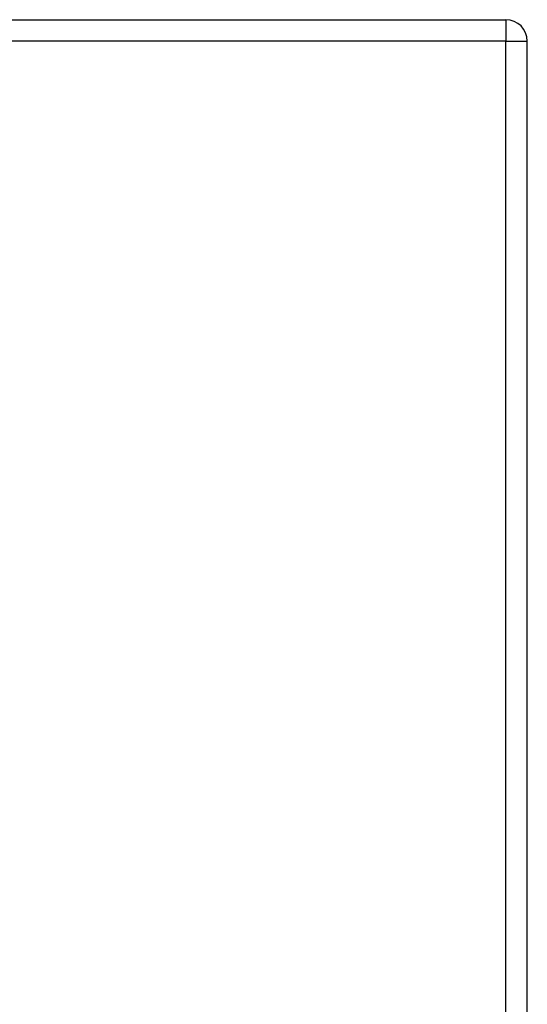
# Model space of a CAD drawing. Header units: inches. Extents: x 19 to 626, y 56 to 294.
# Tile 263 of 392: x 265.65 to 268, y 189.95 to 194.49. Entities that reach past the tile are written whole.
import ezdxf

# ---------------------------------------------------------------- set-up
doc = ezdxf.new("R2010")
doc.units = ezdxf.units.IN
doc.header["$MEASUREMENT"] = 0
doc.layers.add('Visible Edges(ANSI)', color=7, linetype='Continuous', lineweight=25)
doc.layers.add('Visible Tangent Edges(ANSI)', color=7, linetype='Continuous', lineweight=25)

msp = doc.modelspace()

# ---------------------------------------------------------------- linework, layer by layer
at = {"layer": 'Visible Edges(ANSI)'}
for p, q in [((202.2915, 194.4884), (267.8965, 194.4884)), ((267.9955, 164.6694), (267.9955, 194.3894))]:
    msp.add_line(p, q, dxfattribs=at)
msp.add_arc((267.8965, 194.3894), 0.099, 0, 90, dxfattribs=at)
at = {"layer": 'Visible Tangent Edges(ANSI)'}
for p, q in [((267.8965, 194.4884), (267.8965, 194.3894)), ((267.8965, 194.3894), (202.2915, 194.3894)), ((267.8965, 194.3894), (267.9955, 194.3894)), ((267.8965, 164.6694), (267.8965, 194.3894))]:
    msp.add_line(p, q, dxfattribs=at)

doc.saveas('drawing.dxf')
